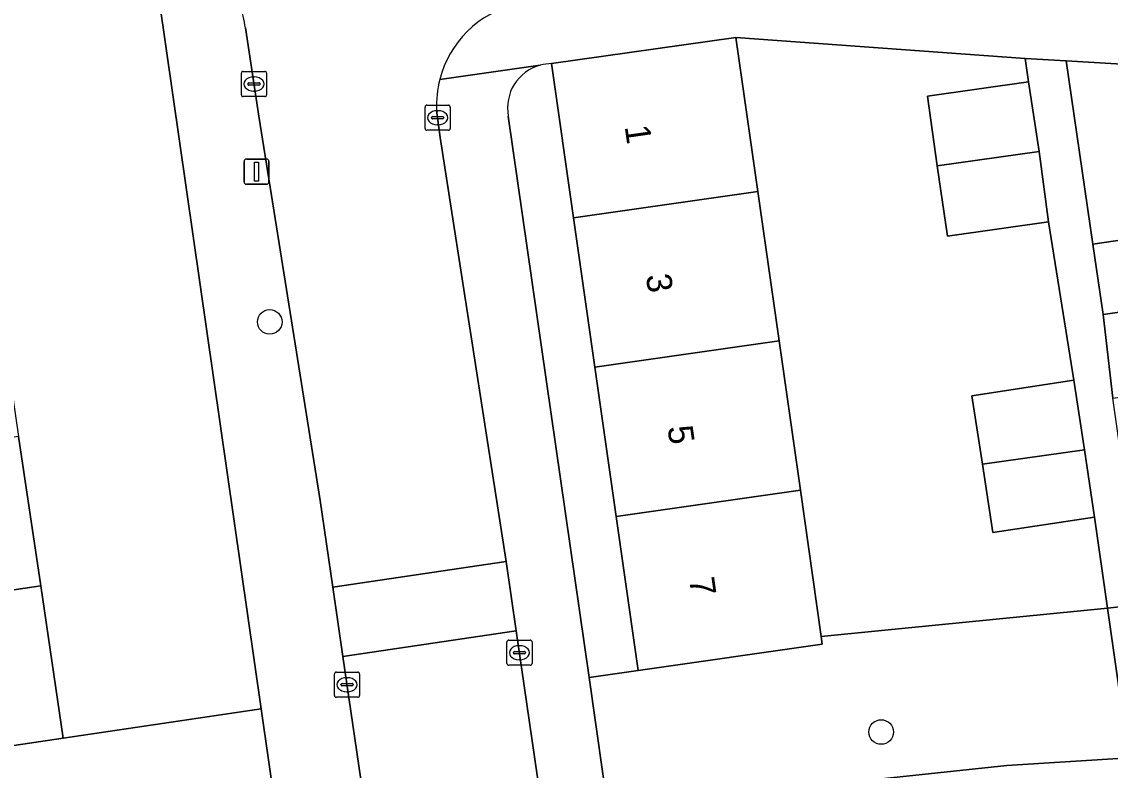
# Model space of a CAD drawing. Extents: x 159053 to 160042, y 380449 to 381423.
# Drawn here: x 159362.58 to 159405.88, y 381090.55 to 381120.32 of the extents above; entities that cross this region are included whole.
import ezdxf

# ---------------------------------------------------------------- set-up
doc = ezdxf.new("R2010")
doc.units = 0
for name, color, linetype in [('IMGEO_Boom', 7, 'Continuous'), ('IMGEO_Erf', 7, 'Continuous'), ('IMGEO_Groenvoorziening', 7, 'Continuous'), ('IMGEO_Kolk', 7, 'Continuous'), ('IMGEO_Lichtmast', 7, 'Continuous'), ('IMGEO_Muur', 7, 'Continuous'), ('IMGEO_Pand', 7, 'Continuous'), ('IMGEO_Pand_nummerreeks', 7, 'Continuous'), ('IMGEO_Rijbaan_lokaal_open', 7, 'Continuous'), ('IMGEO_Voetpad_open', 7, 'Continuous')]:
    doc.layers.add(name, color=color, linetype=linetype)

msp = doc.modelspace()

# ---------------------------------------------------------------- linework, layer by layer
at = {"layer": 'IMGEO_Boom'}
for centre in [(159372.446, 381108.381), (159396.767, 381092.071)]:
    msp.add_circle(centre, 0.489, dxfattribs=at)
at = {"layer": 'IMGEO_Erf'}
for points in [[(159359.798, 381121.745), (159360.696, 381115.69), (159361.576, 381109.755), (159362.456, 381103.82), (159363.336, 381097.885), (159364.234, 381091.828), (159372.107, 381092.995), (159368.043, 381121.201)], [(159403.425, 381112.363), (159399.405, 381111.79), (159398.994, 381114.583), (159398.612, 381117.355), (159402.633, 381117.927), (159402.491, 381118.862), (159390.989, 381119.696), (159391.862, 381113.568), (159392.708, 381107.628), (159393.554, 381101.687), (159394.383, 381095.866), (159396.648, 381096.092), (159405.771, 381097), (159405.257, 381100.62), (159401.204, 381100.006), (159400.793, 381102.717), (159400.379, 381105.444), (159404.432, 381106.058)], [(159417.097, 381110.227), (159416.221, 381116.379), (159415.898, 381118.062), (159404.13, 381118.764), (159405.19, 381111.473), (159409.248, 381112.063), (159409.655, 381109.263), (159405.597, 381108.673), (159405.984, 381105.345), (159410.138, 381105.937), (159410.531, 381103.232), (159410.92, 381100.447), (159406.766, 381099.855), (159407.074, 381097.138), (159416.536, 381098.195), (159418.775, 381098.445), (159417.943, 381104.288)]]:
    msp.add_lwpolyline(points, close=True, dxfattribs=at)
for points in [[(159385.379, 381106.585), (159384.533, 381112.525), (159383.66, 381118.652)], [(159381.935, 381116.565), (159385.147, 381094.242), (159387.097, 381094.519), (159386.225, 381100.644), (159385.379, 381106.585)]]:
    msp.add_lwpolyline(points, dxfattribs=at)
for centre, radius, start, end in [((159383.673, 381116.885), 1.768, 105.4022, 190.4243), ((159383.679, 381116.835), 1.817, 90.5885, 105.1437)]:
    msp.add_arc(centre, radius, start, end, dxfattribs=at)
at = {"layer": 'IMGEO_Groenvoorziening'}
for points in [[(159406.616, 381091.043), (159405.771, 381097), (159396.648, 381096.092), (159394.383, 381095.866), (159394.426, 381095.563), (159387.097, 381094.519), (159385.147, 381094.242), (159385.967, 381088.539), (159394.783, 381089.998), (159401.768, 381090.741)], [(159372.107, 381092.995), (159364.234, 381091.828), (159356.898, 381090.74), (159356.86, 381090.996), (159354.57, 381090.741), (159349.077, 381090.128), (159349.146, 381089.663), (159345.605, 381089.14), (159345.518, 381089.731), (159345.191, 381089.695), (159345.703, 381086.245), (159358.026, 381087.077), (159372.706, 381088.84)]]:
    msp.add_lwpolyline(points, close=True, dxfattribs=at)
at = {"layer": 'IMGEO_Kolk'}
for p, q in [((159371.395, 381118.342), (159372.247, 381118.342)), ((159371.32, 381117.416), (159371.32, 381118.268)), ((159371.622, 381117.885), (159372.02, 381117.885)), ((159371.808, 381118.122), (159371.833, 381118.122)), ((159372.321, 381118.268), (159372.321, 381117.416)), ((159371.579, 381117.836), (159371.579, 381117.848)), ((159372.017, 381117.799), (159371.619, 381117.799)), ((159371.831, 381117.562), (159371.806, 381117.562)), ((159372.063, 381117.848), (159372.063, 381117.836)), ((159372.247, 381117.342), (159371.395, 381117.342)), ((159378.624, 381116.075), (159378.624, 381116.927)), ((159378.699, 381117.001), (159379.551, 381117.001)), ((159379.112, 381116.781), (159379.137, 381116.781)), ((159379.625, 381116.927), (159379.625, 381116.075)), ((159378.883, 381116.495), (159378.883, 381116.507)), ((159379.321, 381116.458), (159378.923, 381116.458)), ((159378.926, 381116.544), (159379.324, 381116.544)), ((159379.135, 381116.221), (159379.11, 381116.221)), ((159379.367, 381116.507), (159379.367, 381116.495)), ((159379.551, 381116.001), (159378.699, 381116.001)), ((159381.878, 381094.799), (159381.878, 381095.651)), ((159381.953, 381095.725), (159382.805, 381095.725)), ((159382.366, 381095.505), (159382.391, 381095.505)), ((159382.879, 381095.651), (159382.879, 381094.799)), ((159382.137, 381095.219), (159382.137, 381095.231)), ((159382.575, 381095.182), (159382.177, 381095.182)), ((159382.18, 381095.268), (159382.578, 381095.268)), ((159382.389, 381094.945), (159382.364, 381094.945)), ((159382.621, 381095.231), (159382.621, 381095.219)), ((159382.805, 381094.725), (159381.953, 381094.725)), ((159375.022, 381093.526), (159375.022, 381094.378)), ((159375.097, 381094.452), (159375.949, 381094.452)), ((159375.51, 381094.232), (159375.535, 381094.232)), ((159376.023, 381094.378), (159376.023, 381093.526)), ((159375.281, 381093.946), (159375.281, 381093.958)), ((159375.719, 381093.909), (159375.321, 381093.909)), ((159375.324, 381093.995), (159375.722, 381093.995)), ((159375.533, 381093.672), (159375.508, 381093.672)), ((159375.765, 381093.958), (159375.765, 381093.946)), ((159375.949, 381093.452), (159375.097, 381093.452))]:
    msp.add_line(p, q, dxfattribs=at)
for points in [[(159371.395, 381118.342), (159372.247, 381118.342)], [(159371.32, 381117.416), (159371.32, 381118.268)], [(159372.321, 381118.268), (159372.321, 381117.416)], [(159372.247, 381117.342), (159371.395, 381117.342)], [(159378.624, 381116.075), (159378.624, 381116.927)], [(159378.699, 381117.001), (159379.551, 381117.001)], [(159379.625, 381116.927), (159379.625, 381116.075)], [(159379.551, 381116.001), (159378.699, 381116.001)], [(159381.878, 381094.799), (159381.878, 381095.651)], [(159381.953, 381095.725), (159382.805, 381095.725)], [(159382.879, 381095.651), (159382.879, 381094.799)], [(159382.805, 381094.725), (159381.953, 381094.725)], [(159375.022, 381093.526), (159375.022, 381094.378)], [(159375.097, 381094.452), (159375.949, 381094.452)], [(159376.023, 381094.378), (159376.023, 381093.526)], [(159375.949, 381093.452), (159375.097, 381093.452)]]:
    msp.add_lwpolyline(points, dxfattribs=at)
for centre, radius, start, end in [((159371.397, 381118.266), 0.0765, 91.552, 178.448), ((159371.397, 381118.266), 0.0765, 91.552, 178.448), ((159372.245, 381118.266), 0.0765, 1.552, 88.448), ((159372.245, 381118.266), 0.0765, 1.552, 88.448), ((159371.619, 381117.845), 0.0403, 85.8775, 175.7526), ((159372.024, 381117.847), 0.0386, 1.7309, 96.639), ((159371.616, 381117.835), 0.0366, 178.938, 274.7102), ((159372.02, 381117.842), 0.043, 264.8664, 352.4533), ((159371.397, 381117.418), 0.0765, 181.552, 268.448), ((159371.397, 381117.418), 0.0765, 181.552, 268.448), ((159372.245, 381117.418), 0.0765, 271.552, 358.448), ((159372.245, 381117.418), 0.0765, 271.552, 358.448), ((159378.701, 381116.925), 0.0765, 91.552, 178.448), ((159378.701, 381116.925), 0.0765, 91.552, 178.448), ((159379.549, 381116.925), 0.0765, 1.552, 88.448), ((159379.549, 381116.925), 0.0765, 1.552, 88.448), ((159378.923, 381116.504), 0.0403, 85.8775, 175.7526), ((159378.92, 381116.494), 0.0366, 178.938, 274.7102), ((159379.324, 381116.501), 0.043, 264.8664, 352.4533), ((159379.328, 381116.506), 0.0386, 1.7309, 96.639), ((159378.701, 381116.077), 0.0765, 181.552, 268.448), ((159378.701, 381116.077), 0.0765, 181.552, 268.448), ((159379.549, 381116.077), 0.0765, 271.552, 358.448), ((159379.549, 381116.077), 0.0765, 271.552, 358.448), ((159381.955, 381095.649), 0.0765, 91.552, 178.448), ((159381.955, 381095.649), 0.0765, 91.552, 178.448), ((159382.803, 381095.649), 0.0765, 1.552, 88.448), ((159382.803, 381095.649), 0.0765, 1.552, 88.448), ((159382.177, 381095.228), 0.0403, 85.8775, 175.7526), ((159382.174, 381095.218), 0.0366, 178.938, 274.7102), ((159382.578, 381095.225), 0.043, 264.8664, 352.4533), ((159382.582, 381095.23), 0.0386, 1.7309, 96.639), ((159381.955, 381094.801), 0.0765, 181.552, 268.448), ((159381.955, 381094.801), 0.0765, 181.552, 268.448), ((159382.803, 381094.801), 0.0765, 271.552, 358.448), ((159382.803, 381094.801), 0.0765, 271.552, 358.448), ((159375.099, 381094.376), 0.0765, 91.552, 178.448), ((159375.099, 381094.376), 0.0765, 91.552, 178.448), ((159375.947, 381094.376), 0.0765, 1.552, 88.448), ((159375.947, 381094.376), 0.0765, 1.552, 88.448), ((159375.321, 381093.955), 0.0403, 85.8775, 175.7526), ((159375.318, 381093.945), 0.0366, 178.938, 274.7102), ((159375.722, 381093.952), 0.043, 264.8664, 352.4533), ((159375.726, 381093.957), 0.0386, 1.7309, 96.639), ((159375.099, 381093.528), 0.0765, 181.552, 268.448), ((159375.099, 381093.528), 0.0765, 181.552, 268.448), ((159375.947, 381093.528), 0.0765, 271.552, 358.448), ((159375.947, 381093.528), 0.0765, 271.552, 358.448)]:
    msp.add_arc(centre, radius, start, end, dxfattribs=at)
for centre, major_axis, ratio, start_param, end_param in [((159371.807, 381117.842), (-0.387, 0.002), 0.722429, 4.712389, 7.853982), ((159371.832, 381117.842), (-0.39, 0.002), 0.717154, 1.570796, 4.712389), ((159379.111, 381116.501), (-0.387, 0.002), 0.722429, 4.712389, 7.853982), ((159379.136, 381116.501), (-0.39, 0.002), 0.717154, 1.570796, 4.712389), ((159382.365, 381095.225), (-0.387, 0.002), 0.722429, 4.712389, 7.853982), ((159382.39, 381095.225), (-0.39, 0.002), 0.717154, 1.570796, 4.712389), ((159375.509, 381093.952), (-0.387, 0.002), 0.722429, 4.712389, 7.853982), ((159375.534, 381093.952), (-0.39, 0.002), 0.717154, 1.570796, 4.712389)]:
    msp.add_ellipse(centre, major_axis=major_axis, ratio=ratio, start_param=start_param, end_param=end_param, dxfattribs=at)
at = {"layer": 'IMGEO_Lichtmast'}
for p, q in [((159371.526, 381114.857), (159372.316, 381114.857)), ((159372.316, 381114.857), (159371.526, 381114.857)), ((159371.426, 381113.957), (159371.426, 381114.757)), ((159371.426, 381114.757), (159371.426, 381113.957)), ((159372.416, 381114.757), (159372.416, 381113.957)), ((159372.416, 381113.957), (159372.416, 381114.757)), ((159372.316, 381113.857), (159371.526, 381113.857)), ((159371.526, 381113.857), (159372.316, 381113.857))]:
    msp.add_line(p, q, dxfattribs=at)
msp.add_lwpolyline([(159371.846, 381114.732), (159371.996, 381114.732), (159371.996, 381113.982), (159371.846, 381113.982), (159371.846, 381114.732)], dxfattribs=at)
for centre, start, end in [((159371.526, 381114.757), 90, 180), ((159371.526, 381114.757), 90, 180), ((159372.316, 381114.757), 0, 90), ((159372.316, 381114.757), 360, 90), ((159371.526, 381113.957), 180, 270), ((159371.526, 381113.957), 180, 270), ((159372.316, 381113.957), 270, 0), ((159372.316, 381113.957), 270, 0)]:
    msp.add_arc(centre, 0.1, start, end, dxfattribs=at)
at = {"layer": 'IMGEO_Muur'}
for points in [[(159402.491, 381118.862), (159390.989, 381119.696)], [(159404.13, 381118.764), (159415.898, 381118.062), (159416.221, 381116.379)]]:
    msp.add_lwpolyline(points, dxfattribs=at)
at = {"layer": 'IMGEO_Pand'}
for points in [[(159391.862, 381113.568), (159390.989, 381119.696), (159383.66, 381118.652), (159384.533, 381112.525)], [(159402.633, 381117.927), (159398.612, 381117.355), (159398.994, 381114.583), (159403.052, 381115.16)], [(159403.052, 381115.16), (159398.994, 381114.583), (159399.405, 381111.79), (159403.425, 381112.363)], [(159391.862, 381113.568), (159384.533, 381112.525), (159385.379, 381106.585), (159392.708, 381107.628)], [(159405.597, 381108.673), (159409.655, 381109.263), (159409.248, 381112.063), (159405.19, 381111.473)], [(159393.554, 381101.687), (159392.708, 381107.628), (159385.379, 381106.585), (159386.225, 381100.644)], [(159404.851, 381103.295), (159404.432, 381106.058), (159400.379, 381105.444), (159400.793, 381102.717)], [(159355.12, 381102.732), (159356, 381096.797), (159363.336, 381097.885), (159362.456, 381103.82)], [(159404.851, 381103.295), (159400.793, 381102.717), (159401.204, 381100.006), (159405.257, 381100.62)], [(159393.554, 381101.687), (159386.225, 381100.644), (159387.097, 381094.519), (159394.426, 381095.563), (159394.383, 381095.866)], [(159363.336, 381097.885), (159356, 381096.797), (159356.86, 381090.996), (159356.898, 381090.74), (159364.234, 381091.828)]]:
    msp.add_lwpolyline(points, close=True, dxfattribs=at)
at = {"layer": 'IMGEO_Rijbaan_lokaal_open'}
msp.add_lwpolyline([(159371.48, 381120.071), (159372.016, 381116.567), (159374.453, 381101.279), (159374.956, 381097.837), (159381.855, 381098.856), (159379.229, 381115.714), (159379.085, 381116.801)], dxfattribs=at)
for points in [[(159381.855, 381098.856), (159374.956, 381097.837), (159375.359, 381095.076), (159382.253, 381096.095)], [(159382.658, 381044.981), (159389.532, 381045.961), (159385.799, 381072.168), (159383.303, 381088.805), (159382.253, 381096.095), (159375.359, 381095.076), (159380.323, 381061.093)]]:
    msp.add_lwpolyline(points, close=True, dxfattribs=at)
for centre, radius, start, end in [((159367.251, 381119.5), 4.267, 7.6847, 20.3878), ((159383.195, 381117.006), 4.116, 103.5751, 165.642), ((159383.161, 381117.011), 4.081, 165.5888, 182.953)]:
    msp.add_arc(centre, radius, start, end, dxfattribs=at)
at = {"layer": 'IMGEO_Voetpad_open'}
for points in [[(159371.251, 381120.987), (159368.043, 381121.201), (159372.107, 381092.995), (159372.706, 381088.84), (159373.296, 381085.027), (159385.752, 381000), (159388.726, 380978.358), (159388.759, 380977.514)], [(159375.359, 381095.076), (159374.956, 381097.837), (159374.453, 381101.279), (159372.016, 381116.567), (159371.48, 381120.071)], [(159383.66, 381118.652), (159390.989, 381119.696), (159402.491, 381118.862), (159404.13, 381118.764), (159415.898, 381118.062), (159416.221, 381116.379), (159423.379, 381117.398), (159431.519, 381116.656), (159434.725, 381116.398)], [(159383.204, 381118.589), (159379.208, 381118.027)], [(159379.208, 381118.027), (159383.204, 381118.589)], [(159379.085, 381116.801), (159379.229, 381115.714), (159381.855, 381098.856), (159382.253, 381096.095), (159383.303, 381088.805), (159385.799, 381072.168), (159389.532, 381045.961), (159389.922, 381043.228), (159390.597, 381038.488), (159396.262, 380999.919), (159396.542, 380997.966), (159396.672, 380997.098), (159398.743, 380983.277), (159399.423, 380978.652), (159405.022, 380980.072)], [(159386.502, 381084.962), (159385.967, 381088.539), (159385.147, 381094.242), (159381.935, 381116.565)], [(159435.479, 381089.722), (159434.916, 381093.497), (159423.532, 381092.279), (159407.89, 381091.079), (159407.074, 381097.138), (159405.771, 381097), (159406.616, 381091.043), (159401.768, 381090.741), (159394.783, 381089.998), (159385.967, 381088.539), (159386.502, 381084.962)], [(159387.185, 380974.856), (159392.726, 380976.187), (159392.402, 380978.279), (159389.737, 380996.062), (159389.315, 380998.881), (159389.147, 381000), (159386.389, 381019.228), (159383.053, 381042.25), (159382.658, 381044.981), (159380.323, 381061.093), (159375.359, 381095.076)]]:
    msp.add_lwpolyline(points, dxfattribs=at)
msp.add_lwpolyline([(159405.597, 381108.673), (159405.19, 381111.473), (159404.13, 381118.764), (159402.491, 381118.862), (159402.633, 381117.927), (159403.052, 381115.16), (159403.425, 381112.363), (159404.432, 381106.058), (159404.851, 381103.295), (159405.257, 381100.62), (159405.771, 381097), (159407.074, 381097.138), (159406.766, 381099.855), (159406.369, 381102.639), (159405.984, 381105.345)], close=True, dxfattribs=at)
for centre, radius, start, end in [((159367.251, 381119.5), 4.267, 7.6847, 20.3878), ((159383.195, 381117.006), 4.116, 103.5751, 165.642), ((159383.673, 381116.885), 1.768, 105.4022, 190.4243), ((159383.679, 381116.835), 1.817, 90.5885, 105.1437), ((159383.161, 381117.011), 4.081, 165.5888, 182.953)]:
    msp.add_arc(centre, radius, start, end, dxfattribs=at)

# ---------------------------------------------------------------- texts
at = {"layer": 'IMGEO_Pand_nummerreeks'}
for s, p in [('1', (159386.562, 381116.15)), ('3', (159387.405, 381110.23)), ('5', (159388.264, 381104.197)), ('7', (159389.123, 381098.164))]:
    msp.add_text(s, height=1, rotation=278.1055, dxfattribs=at).set_placement(p)

doc.saveas('drawing.dxf')
